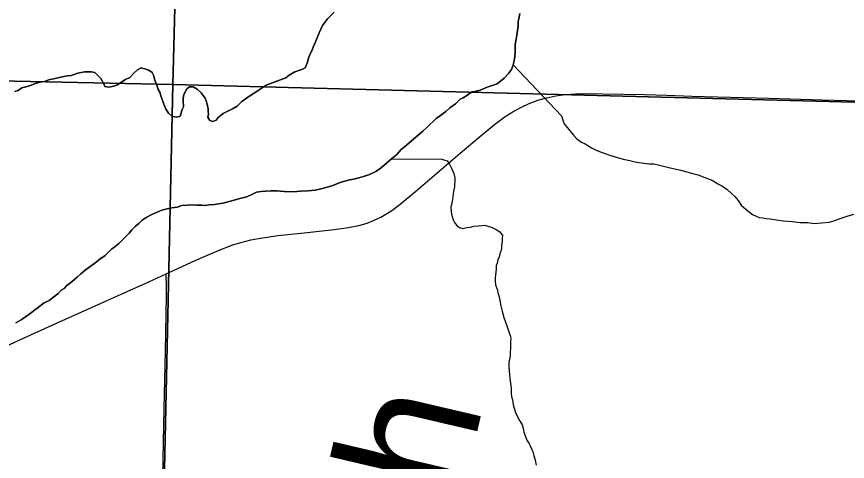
# Model space of a CAD drawing. Extents: x 0 to 34, y 0 to 22.
# Drawn here: x 4.244 to 4.847, y 15.12 to 15.442 of the extents above; entities that cross this region are included whole.
import ezdxf

# ---------------------------------------------------------------- set-up
doc = ezdxf.new("R2010")
doc.units = 0
for name, color, linetype in [('GM_X_County_Road', 7, 'Continuous'), ('GM_X_Major_River', 7, 'Continuous'), ('GM_X_Minor_River', 7, 'Continuous'), ('GM_X_Minor_River_Text', 7, 'Continuous'), ('GM_X_Section', 7, 'Continuous')]:
    doc.layers.add(name, color=color, linetype=linetype)

msp = doc.modelspace()

# ---------------------------------------------------------------- linework, layer by layer
at = {"layer": 'GM_X_County_Road'}
for points in [[(4.35271, 15.25551), (4.36117, 15.25944), (4.37417, 15.26534), (4.3913, 15.27265), (4.40111, 15.27644), (4.40698, 15.27828), (4.41417, 15.28006), (4.42266, 15.28169), (4.4337, 15.28322), (4.45285, 15.28523), (4.47451, 15.28762), (4.48501, 15.28915), (4.49239, 15.29062), (4.49845, 15.29231), (4.50317, 15.29408), (4.50831, 15.29648), (4.51214, 15.29867), (4.51633, 15.30145), (4.5223, 15.30598), (4.53384, 15.31547), (4.55415, 15.33281), (4.56595, 15.34292), (4.57967, 15.35462), (4.59072, 15.36365), (4.59864, 15.36955), (4.60485, 15.37354), (4.61028, 15.37643), (4.61589, 15.37896), (4.62224, 15.38131), (4.62873, 15.38321), (4.63536, 15.38459), (4.64207, 15.38549), (4.64945, 15.38602), (4.65873, 15.38617), (4.66927, 15.38611), (4.69967, 15.38544), (4.71581, 15.38491), (4.73383, 15.38436), (4.78975, 15.38278), (4.82832, 15.38173), (4.85517, 15.38099)], [(4.14874, 15.16392), (4.15547, 15.1662), (4.1617, 15.16832), (4.16538, 15.16978), (4.16864, 15.17107), (4.17265, 15.17274), (4.17493, 15.17373), (4.17833, 15.17528), (4.18279, 15.17745), (4.18675, 15.17922), (4.18899, 15.18027), (4.19515, 15.18321), (4.20017, 15.18564), (4.22141, 15.1959), (4.24389, 15.20649), (4.27276, 15.21956), (4.32441, 15.24262), (4.3403, 15.24975), (4.35271, 15.25551)], [(4.33745, 14.38726), (4.33791, 14.4195), (4.33946, 14.49159), (4.34014, 14.52079), (4.34075, 14.54628), (4.34178, 14.58791), (4.34265, 14.62894), (4.34384, 14.69357), (4.34464, 14.73895), (4.34625, 14.83715), (4.34687, 14.86511), (4.34721, 14.89807), (4.34765, 14.92541), (4.34823, 14.96768), (4.34899, 15.01678), (4.34966, 15.06776), (4.35017, 15.09634), (4.35136, 15.15787), (4.35227, 15.1995), (4.35302, 15.2393), (4.3529, 15.24558), (4.35271, 15.25551)]]:
    msp.add_lwpolyline(points, dxfattribs=at)
at = {"layer": 'GM_X_Major_River'}
for points in [[(4.47451, 15.44514), (4.46979, 15.44035), (4.46621, 15.43552), (4.46375, 15.43028), (4.46169, 15.4254), (4.46046, 15.4224), (4.45923, 15.41978), (4.45838, 15.41714), (4.45717, 15.4149), (4.45593, 15.4119), (4.45505, 15.40812), (4.45342, 15.40475), (4.4511, 15.40368), (4.44609, 15.40195), (4.44182, 15.39942), (4.43948, 15.3976)], [(4.43948, 15.3976), (4.44182, 15.39942), (4.44609, 15.40195), (4.4511, 15.40368), (4.45342, 15.40475), (4.45505, 15.40812), (4.45593, 15.4119), (4.45717, 15.4149), (4.45838, 15.41714), (4.45923, 15.41978), (4.46046, 15.4224), (4.46169, 15.4254), (4.46375, 15.43028), (4.46621, 15.43552), (4.46979, 15.44035), (4.47451, 15.44514)], [(4.60689, 15.42822), (4.60734, 15.43048), (4.6078, 15.43313), (4.60789, 15.43579), (4.60796, 15.43807), (4.60843, 15.44072), (4.6093, 15.44412)], [(4.6093, 15.44412), (4.60843, 15.44072), (4.60796, 15.43807), (4.60789, 15.43579), (4.6078, 15.43313), (4.60734, 15.43048), (4.60689, 15.42822)], [(4.25075, 15.22425), (4.25426, 15.2268), (4.26441, 15.23445), (4.26789, 15.23624), (4.2714, 15.23879), (4.27453, 15.24135), (4.27651, 15.24357), (4.27884, 15.24501), (4.28042, 15.24686), (4.28237, 15.24832), (4.28511, 15.25051), (4.28824, 15.25307), (4.29099, 15.25564), (4.29411, 15.2582), (4.29762, 15.26075), (4.30113, 15.2633), (4.30465, 15.26623), (4.30854, 15.26876), (4.31327, 15.27355), (4.3156, 15.27499), (4.31834, 15.27757), (4.32582, 15.28493), (4.3278, 15.28753), (4.33016, 15.28973), (4.33289, 15.29193), (4.33526, 15.29451), (4.33836, 15.29631), (4.34224, 15.29847), (4.34611, 15.30024), (4.34958, 15.30165), (4.35342, 15.30266), (4.35687, 15.30331), (4.3607, 15.30394), (4.36416, 15.30497), (4.36798, 15.30523), (4.37141, 15.30549), (4.37522, 15.30537), (4.37826, 15.30527), (4.3813, 15.30517), (4.38398, 15.30546), (4.38779, 15.30571), (4.39392, 15.30665), (4.40045, 15.30834), (4.40621, 15.31005), (4.41121, 15.31141), (4.41545, 15.31317), (4.41817, 15.3146), (4.42161, 15.31525), (4.42505, 15.31552), (4.42887, 15.31577), (4.43305, 15.31563), (4.43837, 15.31508), (4.44483, 15.31486), (4.45018, 15.31545), (4.45552, 15.31565), (4.46087, 15.31623), (4.46701, 15.31755), (4.47355, 15.31962), (4.47895, 15.32173), (4.48472, 15.32344), (4.48854, 15.32407), (4.49239, 15.32509), (4.49585, 15.32611), (4.50008, 15.32749), (4.50472, 15.32963), (4.509, 15.33253), (4.51253, 15.33584), (4.51605, 15.33876), (4.51997, 15.34206), (4.52313, 15.34576), (4.52703, 15.34867), (4.53566, 15.35638), (4.53879, 15.35894), (4.54193, 15.36188), (4.54428, 15.36408), (4.54625, 15.36592), (4.5486, 15.36813), (4.55172, 15.37031), (4.55562, 15.37322), (4.55837, 15.37579), (4.56265, 15.3787), (4.5658, 15.38202), (4.56812, 15.38308), (4.57085, 15.38489), (4.5728, 15.38635), (4.57474, 15.38743), (4.57665, 15.38774), (4.58049, 15.38876), (4.58551, 15.39088), (4.59282, 15.3933), (4.5979, 15.39731), (4.60105, 15.40063), (4.60305, 15.40361), (4.6043, 15.407), (4.60516, 15.41001), (4.60564, 15.41304), (4.60575, 15.41646), (4.60585, 15.4195), (4.60591, 15.4214), (4.60638, 15.42443), (4.60689, 15.42822)], [(4.60689, 15.42822), (4.60638, 15.42443), (4.60591, 15.4214), (4.60585, 15.4195), (4.60575, 15.41646), (4.60564, 15.41304), (4.60516, 15.41001), (4.6043, 15.407), (4.60305, 15.40361), (4.60105, 15.40063), (4.5979, 15.39731), (4.59282, 15.3933), (4.58551, 15.39088), (4.58049, 15.38876), (4.57665, 15.38774), (4.57474, 15.38743), (4.5728, 15.38635), (4.57085, 15.38489), (4.56812, 15.38308), (4.5658, 15.38202), (4.56265, 15.3787), (4.55837, 15.37579), (4.55562, 15.37322), (4.55172, 15.37031), (4.5486, 15.36813), (4.54625, 15.36592), (4.54428, 15.36408), (4.54193, 15.36188), (4.53879, 15.35894), (4.53566, 15.35638), (4.52703, 15.34867), (4.52313, 15.34576), (4.51997, 15.34206), (4.51605, 15.33876), (4.51253, 15.33584), (4.509, 15.33253), (4.50472, 15.32963), (4.50008, 15.32749), (4.49585, 15.32611), (4.49239, 15.32509), (4.48854, 15.32407), (4.48472, 15.32344), (4.47895, 15.32173), (4.47355, 15.31962), (4.46701, 15.31755), (4.46087, 15.31623), (4.45552, 15.31565), (4.45018, 15.31545), (4.44483, 15.31486), (4.43837, 15.31508), (4.43305, 15.31563), (4.42887, 15.31577), (4.42505, 15.31552), (4.42161, 15.31525), (4.41817, 15.3146), (4.41545, 15.31317), (4.41121, 15.31141), (4.40621, 15.31005), (4.40045, 15.30834), (4.39392, 15.30665), (4.38779, 15.30571), (4.38398, 15.30546), (4.3813, 15.30517), (4.37826, 15.30527), (4.37522, 15.30537), (4.37141, 15.30549), (4.36798, 15.30523), (4.36416, 15.30497), (4.3607, 15.30394), (4.35687, 15.30331), (4.35342, 15.30266), (4.34958, 15.30165), (4.34611, 15.30024), (4.34224, 15.29847), (4.33836, 15.29631), (4.33526, 15.29451), (4.33289, 15.29193), (4.33016, 15.28973), (4.3278, 15.28753), (4.32582, 15.28493), (4.31834, 15.27757), (4.3156, 15.27499), (4.31327, 15.27355), (4.30854, 15.26876), (4.30465, 15.26623), (4.30113, 15.2633), (4.29762, 15.26075), (4.29411, 15.2582), (4.29099, 15.25564), (4.28824, 15.25307), (4.28511, 15.25051), (4.28237, 15.24832), (4.28042, 15.24686), (4.27884, 15.24501), (4.27651, 15.24357), (4.27453, 15.24135), (4.2714, 15.23879), (4.26789, 15.23624), (4.26441, 15.23445), (4.25426, 15.2268), (4.25075, 15.22425)], [(4.43948, 15.3976), (4.43678, 15.39655), (4.42522, 15.39237), (4.42094, 15.38946), (4.41666, 15.38656), (4.41199, 15.38367), (4.4077, 15.38039), (4.40417, 15.37708), (4.40144, 15.37527), (4.39835, 15.37385), (4.39409, 15.37171), (4.39057, 15.36878), (4.38899, 15.36693), (4.38667, 15.36586), (4.38441, 15.3667), (4.38296, 15.36903), (4.38342, 15.3713), (4.3831, 15.37321), (4.38316, 15.37511), (4.3825, 15.37856), (4.38182, 15.38086), (4.38112, 15.38279), (4.37819, 15.38669), (4.37524, 15.38945), (4.37224, 15.39107), (4.36958, 15.39116), (4.36763, 15.3897), (4.36559, 15.38558), (4.36513, 15.38294), (4.36507, 15.38103), (4.3653, 15.37646), (4.36409, 15.37422), (4.36363, 15.37195), (4.3628, 15.3697), (4.36049, 15.36901), (4.35708, 15.3695), (4.35449, 15.37187), (4.35232, 15.37537), (4.35162, 15.37729), (4.35092, 15.37922), (4.3495, 15.38269), (4.3488, 15.38462), (4.34813, 15.3873), (4.34705, 15.38924), (4.346, 15.39232), (4.34459, 15.39579), (4.34357, 15.39963), (4.34249, 15.40156), (4.34025, 15.40316), (4.338, 15.40399), (4.3346, 15.40487), (4.33188, 15.40344), (4.32953, 15.40123), (4.32638, 15.39791), (4.32328, 15.39649), (4.31979, 15.39432), (4.31744, 15.3925), (4.31475, 15.39145), (4.3113, 15.3908), (4.30827, 15.39128), (4.30757, 15.39321), (4.3054, 15.39708), (4.30282, 15.39983), (4.30097, 15.40141), (4.29832, 15.40188), (4.29604, 15.40196), (4.29375, 15.40203), (4.29107, 15.40136), (4.28877, 15.40106), (4.28607, 15.4), (4.28377, 15.39932), (4.28109, 15.39903), (4.27726, 15.39839), (4.27342, 15.39738), (4.26997, 15.39673), (4.26767, 15.39605), (4.26459, 15.39501), (4.26114, 15.39436), (4.2573, 15.39334), (4.25305, 15.39158), (4.24806, 15.39023), (4.24533, 15.38841), (4.24303, 15.38773)], [(4.24303, 15.38773), (4.24533, 15.38841), (4.24806, 15.39023), (4.25305, 15.39158), (4.2573, 15.39334), (4.26114, 15.39436), (4.26459, 15.39501), (4.26767, 15.39605), (4.26997, 15.39673), (4.27342, 15.39738), (4.27726, 15.39839), (4.28109, 15.39903), (4.28377, 15.39932), (4.28607, 15.4), (4.28877, 15.40106), (4.29107, 15.40136), (4.29375, 15.40203), (4.29604, 15.40196), (4.29832, 15.40188), (4.30097, 15.40141), (4.30282, 15.39983), (4.3054, 15.39708), (4.30757, 15.39321), (4.30827, 15.39128), (4.3113, 15.3908), (4.31475, 15.39145), (4.31744, 15.3925), (4.31979, 15.39432), (4.32328, 15.39649), (4.32638, 15.39791), (4.32953, 15.40123), (4.33188, 15.40344), (4.3346, 15.40487), (4.338, 15.40399), (4.34025, 15.40316), (4.34249, 15.40156), (4.34357, 15.39963), (4.34459, 15.39579), (4.346, 15.39232), (4.34705, 15.38924), (4.34813, 15.3873), (4.3488, 15.38462), (4.3495, 15.38269), (4.35092, 15.37922), (4.35162, 15.37729), (4.35232, 15.37537), (4.35449, 15.37187), (4.35708, 15.3695), (4.36049, 15.36901), (4.3628, 15.3697), (4.36363, 15.37195), (4.36409, 15.37422), (4.3653, 15.37646), (4.36507, 15.38103), (4.36513, 15.38294), (4.36559, 15.38558), (4.36763, 15.3897), (4.36958, 15.39116), (4.37224, 15.39107), (4.37524, 15.38945), (4.37819, 15.38669), (4.38112, 15.38279), (4.38182, 15.38086), (4.3825, 15.37856), (4.38316, 15.37511), (4.3831, 15.37321), (4.38342, 15.3713), (4.38296, 15.36903), (4.38441, 15.3667), (4.38667, 15.36586), (4.38899, 15.36693), (4.39057, 15.36878), (4.39409, 15.37171), (4.39835, 15.37385), (4.40144, 15.37527), (4.40417, 15.37708), (4.4077, 15.38039), (4.41199, 15.38367), (4.41666, 15.38656), (4.42094, 15.38946), (4.42522, 15.39237), (4.43678, 15.39655), (4.43948, 15.3976)], [(4.24376, 15.21992), (4.24764, 15.22207), (4.25075, 15.22425)], [(4.25075, 15.22425), (4.24764, 15.22207), (4.24376, 15.21992)]]:
    msp.add_lwpolyline(points, dxfattribs=at)
at = {"layer": 'GM_X_Minor_River'}
for points in [[(4.6043, 15.407), (4.6393, 15.37008), (4.64071, 15.36622), (4.64141, 15.3643), (4.648, 15.35609), (4.65058, 15.35334), (4.65393, 15.35095), (4.65656, 15.34972), (4.65842, 15.34852), (4.66103, 15.34691), (4.66403, 15.34529), (4.66817, 15.34363), (4.67307, 15.34195), (4.67834, 15.34025), (4.684, 15.33854), (4.68892, 15.33762), (4.6927, 15.33673), (4.69573, 15.33625), (4.69914, 15.33576), (4.70294, 15.33525), (4.70636, 15.33514), (4.71052, 15.33424), (4.7143, 15.33336), (4.71808, 15.33247), (4.72148, 15.3316), (4.72564, 15.3307), (4.73017, 15.32941), (4.73546, 15.32809), (4.73848, 15.32723), (4.74149, 15.32599), (4.74525, 15.32472), (4.74901, 15.32308), (4.75238, 15.32106), (4.75612, 15.31904), (4.75947, 15.31665), (4.76243, 15.31388), (4.76502, 15.31152), (4.7676, 15.30877), (4.76977, 15.30527), (4.77311, 15.3025), (4.7757, 15.30013), (4.77793, 15.29853), (4.78056, 15.29731), (4.78282, 15.29647), (4.78547, 15.296), (4.78774, 15.29555), (4.79078, 15.29545), (4.79382, 15.29497), (4.79685, 15.29448), (4.80026, 15.29399), (4.80671, 15.2934), (4.81241, 15.29283), (4.81811, 15.29264), (4.82229, 15.29212), (4.83336, 15.2929), (4.83682, 15.29393), (4.84144, 15.29567), (4.84645, 15.29741), (4.85144, 15.29877)], [(4.51605, 15.33876), (4.55261, 15.3387), (4.55412, 15.33827), (4.55638, 15.33743), (4.55821, 15.33509), (4.55963, 15.332), (4.56072, 15.33006), (4.56142, 15.32813), (4.56208, 15.32507), (4.56199, 15.32241), (4.56193, 15.32051), (4.56187, 15.31861), (4.56142, 15.31634), (4.56096, 15.31369), (4.5605, 15.31142), (4.56044, 15.30952), (4.55998, 15.30687), (4.55912, 15.30386), (4.5594, 15.30081), (4.55972, 15.29889), (4.56004, 15.29698), (4.56073, 15.29467), (4.56181, 15.29273), (4.56327, 15.29078), (4.5655, 15.28919), (4.56776, 15.28836), (4.57083, 15.28901), (4.5735, 15.28931), (4.57581, 15.28999), (4.57925, 15.29026), (4.58192, 15.29055), (4.58384, 15.29087), (4.58912, 15.28917), (4.59211, 15.28755), (4.59473, 15.28594), (4.59654, 15.28322), (4.59647, 15.28094), (4.5964, 15.27866), (4.59594, 15.27639), (4.59587, 15.27411), (4.59542, 15.27184), (4.5946, 15.26997), (4.59414, 15.2677), (4.59332, 15.26582), (4.59285, 15.26318), (4.59203, 15.2613), (4.59196, 15.25902), (4.59189, 15.25674), (4.59143, 15.25447), (4.59138, 15.25257), (4.5913, 15.25029), (4.5916, 15.24762), (4.5923, 15.24569), (4.593, 15.24377), (4.59332, 15.24186), (4.59402, 15.23993), (4.59466, 15.2361), (4.5953, 15.23228), (4.59632, 15.22844), (4.59769, 15.22383), (4.59943, 15.21845), (4.60048, 15.21575), (4.60153, 15.21267), (4.60223, 15.21074), (4.60255, 15.20883), (4.60247, 15.20655), (4.60239, 15.20389), (4.60233, 15.20199), (4.60222, 15.19857), (4.60213, 15.19591), (4.60168, 15.19364), (4.60121, 15.19099), (4.60112, 15.18795), (4.60141, 15.18528), (4.60171, 15.18261), (4.60199, 15.17955), (4.60291, 15.17267), (4.60285, 15.17077), (4.60279, 15.16887), (4.6031, 15.16658), (4.60379, 15.16427), (4.60444, 15.16083), (4.60512, 15.15814), (4.60616, 15.15506), (4.60758, 15.15197), (4.60938, 15.14849), (4.61083, 15.14616), (4.6115, 15.14347), (4.61218, 15.14079), (4.61322, 15.13771), (4.61428, 15.13501), (4.61573, 15.13268), (4.6168, 15.13036), (4.61823, 15.12765), (4.61893, 15.12573), (4.61925, 15.12381), (4.62028, 15.12036), (4.62094, 15.11691)]]:
    msp.add_lwpolyline(points, dxfattribs=at)
at = {"layer": 'GM_X_Section'}
for points in [[(3.38639, 16.45221), (4.38456, 16.43152), (4.35758, 15.39266), (3.35868, 15.41381)], [(4.38456, 16.43152), (5.38005, 16.41012), (5.35524, 15.36699), (4.35758, 15.39266)], [(4.35758, 15.39266), (4.33594, 14.38845), (3.33901, 14.41257), (3.35868, 15.41381)], [(5.35524, 15.36699), (5.3389, 14.36266), (4.33594, 14.38845), (4.35758, 15.39266)]]:
    msp.add_lwpolyline(points, close=True, dxfattribs=at)

# ---------------------------------------------------------------- texts
at = {"layer": 'GM_X_Minor_River_Text'}
msp.add_text('Ditch', height=0.094756, rotation=76.8497, dxfattribs=at).set_placement((4.51707, 14.87921))

doc.saveas('drawing.dxf')
